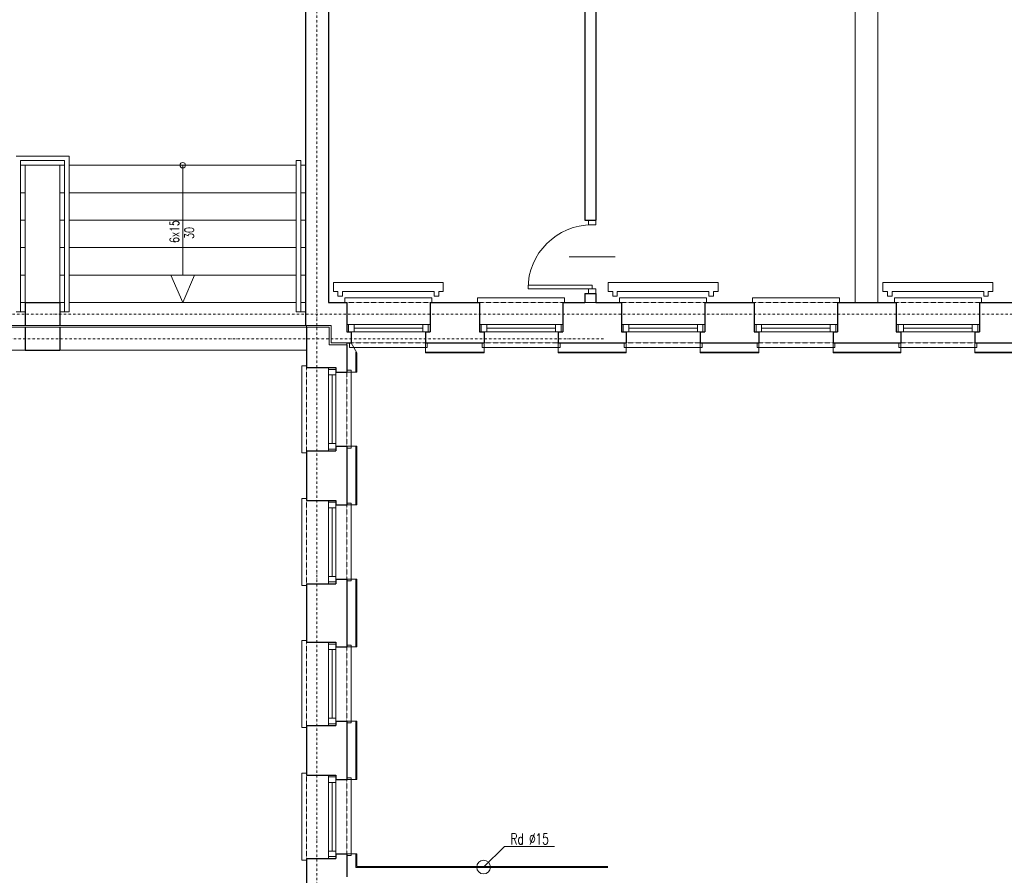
# Model space of a CAD drawing. Header units: millimetres. Extents: x -1893473 to 942156, y -534599 to 942944.
# Tile 452 of 656: x 179777 to 190527, y -222603 to -213259. Entities that reach past the tile are written whole.
import ezdxf

# ---------------------------------------------------------------- set-up
doc = ezdxf.new("R2010")
doc.units = ezdxf.units.MM
doc.header["$LTSCALE"] = 0.2
doc.linetypes.add('DASHDOT', pattern=[25.4, 12.7, -6.35, 0, -6.35])
doc.linetypes.add('HIDDEN', pattern=[9.525, 6.35, -3.175])
for name, color, linetype, lineweight in [('!! 0_ Istn-okna', 6, 'Continuous', 13), ('!! 0_ Istn-sciany', 7, 'Continuous', 30), ('!! 0_ Istn-widok', 1, 'Continuous', 15), ('!! 0_ Opis', 3, 'Continuous', 13), ('!! 0_Istn-cienka', 4, 'Continuous', 9), ('!! 0_Istn-drzwi', 1, 'Continuous', 13), ('!! 0_Osie', 1, 'DASHDOT', 13), ('!! 0_Widok', 1, 'Continuous', 15), ('!! 1_ tynk zewn  - nowy', 21, 'Continuous', 20), ('P-Osie', 1, 'DASHDOT', 18), ('P-Wymiar', 142, 'Continuous', 9)]:
    doc.layers.add(name, color=color, linetype=linetype, lineweight=lineweight)
doc.layers.add('!! 0_Istn-grzejniki', color=7, linetype='Continuous', lineweight=0, plot=False)
doc.styles.add('ARCHETYP', font='romans.shx', dxfattribs={"height": 15})
doc.styles.add('ROMANS', font='arial.ttf', dxfattribs={"width": 0.7})
doc.styles.add('SIMPLEX', font='simplex.shx', dxfattribs={"width": 0.77})
doc.dimstyles.new('A100', dxfattribs={"dimscale": 100, "dimtxt": 1.75, "dimasz": 0.05, "dimexe": 0, "dimexo": 0, "dimgap": 1, "dimtad": 1, "dimdec": 0, "dimrnd": 1, "dimdsep": 46, "dimtxsty": 'ROMANS', "dimblk": '[[[[[[[[', "dimcen": 2, "dimdle": 2, "dimse1": 1, "dimse2": 1, "dimclrd": 256, "dimclrt": 1, "dimadec": 0, "dimazin": 0, "dimtfac": 1, "dimtdec": 0, "dimtix": 1, "dimtmove": 2, "dimatfit": 3, "dimldrblk": '[[[[[[[[', "dimfxl": 1, "dimtvp": 0.6, "dimtolj": 1, "dimlwd": 9, "dimarcsym": 0})

# ---------------------------------------------------------------- blocks, each defined once
blk = doc.blocks.new('BLOK OSI')
at = {"layer": 'P-Osie'}
for points in [[(53191.2, -193626.9), (53191.2, -199870.8)], [(48639.3, -195663.1), (55424.3, -195663.1)], [(51837.1, -195690.1), (53504.1, -195690.1)]]:
    blk.add_lwpolyline(points, dxfattribs=at)
blk = doc.blocks.new('[[[[[[[[')
at = {"layer": 'P-Wymiar'}
for p, q in [((-12.7, -12.7), (12.7, 12.7)), ((0, 0), (-4.6, 0)), ((0, 18), (0, -18))]:
    blk.add_line(p, q, dxfattribs=at)
blk = doc.blocks.new('*D4307')
at = {"layer": 'DEFPOINTS', "color": 0, "transparency": 16777216}
for p in [(180347, -199948), (205861, -199948), (196962, -255438)]:
    blk.add_point(p, dxfattribs=at)
at = {"layer": 'P-Wymiar', "lineweight": 9, "transparency": 16777216}
blk.add_line((205861, -255433), (205861, -199953), dxfattribs=at)
at = {"layer": 'P-Wymiar', "lineweight": 9, "transparency": 16777216, "xscale": 5, "yscale": 5, "zscale": 5}
for p, rotation in [((205861, -199948), 90), ((205861, -255438), 270)]:
    blk.add_blockref('[[[[[[[[', p, dxfattribs=dict(at, rotation=rotation))
at = {"layer": 'P-Wymiar', "color": 1, "transparency": 16777216, "insert": (205671, -227693), "char_height": 175, "attachment_point": 5, "rotation": 90, "style": 'ROMANS'}
blk.add_mtext('\\A1;55490', dxfattribs=at)
blk = doc.blocks.new('*D4360')
at = {"layer": 'DEFPOINTS', "color": 0, "transparency": 16777216}
for p in [(201990, -216473), (205511, -216473), (187186, -222743)]:
    blk.add_point(p, dxfattribs=at)
at = {"layer": 'P-Wymiar', "lineweight": 9, "transparency": 16777216}
blk.add_line((205511, -222738), (205511, -216478), dxfattribs=at)
at = {"layer": 'P-Wymiar', "lineweight": 9, "transparency": 16777216, "xscale": 5, "yscale": 5, "zscale": 5}
for p, rotation in [((205511, -216473), 90), ((205511, -222743), 270)]:
    blk.add_blockref('[[[[[[[[', p, dxfattribs=dict(at, rotation=rotation))
at = {"layer": 'P-Wymiar', "color": 1, "transparency": 16777216, "insert": (205321, -219608), "char_height": 175, "attachment_point": 5, "rotation": 90, "style": 'ROMANS'}
blk.add_mtext('\\A1;6270', dxfattribs=at)

msp = doc.modelspace()

# ---------------------------------------------------------------- linework, layer by layer
at = {"layer": '!! 0_ Istn-okna'}
for points in [[(183346.81103, -216588.09366), (184256.81103, -216588.09366)], [(184796.81103, -216588.09366), (185706.81103, -216588.09366)], [(186346.81103, -216588.09366), (187256.81103, -216588.09366)], [(187796.81103, -216588.09366), (188706.81103, -216588.09366)], [(189346.81103, -216588.09366), (190256.81103, -216588.09366)], [(183346.81103, -216668.09366), (184256.81103, -216668.09366)], [(183426.81103, -216628.09366), (184176.81103, -216628.09366)], [(184796.81103, -216668.09366), (185706.81103, -216668.09366)], [(184876.81103, -216628.09366), (185626.81103, -216628.09366)], [(186346.81103, -216668.09366), (187256.81103, -216668.09366)], [(186426.81103, -216628.09366), (187176.81103, -216628.09366)], [(187796.81103, -216668.09366), (188706.81103, -216668.09366)], [(187876.81103, -216628.09366), (188626.81103, -216628.09366)], [(189346.81103, -216668.09366), (190256.81103, -216668.09366)], [(189426.81103, -216628.09366), (190176.81103, -216628.09366)], [(183146.81103, -217058.09366), (183146.81103, -217968.09366)], [(183186.81103, -217138.09366), (183186.81103, -217888.09366)], [(183226.81103, -217058.09366), (183226.81103, -217968.09366)], [(183146.81103, -218508.09366), (183146.81103, -219418.09366)], [(183226.81103, -218508.09366), (183226.81103, -219418.09366)], [(183186.81103, -218588.09366), (183186.81103, -219338.09366)], [(183146.81103, -220058.09366), (183146.81103, -220968.09366)], [(183186.81103, -220138.09366), (183186.81103, -220888.09366)], [(183226.81103, -220058.09366), (183226.81103, -220968.09366)], [(183146.81103, -221508.09366), (183146.81103, -222418.09366)], [(183226.81103, -221508.09366), (183226.81103, -222418.09366)], [(183186.81103, -221588.09366), (183186.81103, -222338.09366)]]:
    msp.add_lwpolyline(points, dxfattribs=at)
for points in [[(183366.81103, -216668.09366), (183426.81103, -216668.09366), (183426.81103, -216588.09366), (183366.81103, -216588.09366)], [(184176.81103, -216668.09366), (184236.81103, -216668.09366), (184236.81103, -216588.09366), (184176.81103, -216588.09366)], [(184816.81103, -216668.09366), (184876.81103, -216668.09366), (184876.81103, -216588.09366), (184816.81103, -216588.09366)], [(185626.81103, -216668.09366), (185686.81103, -216668.09366), (185686.81103, -216588.09366), (185626.81103, -216588.09366)], [(186366.81103, -216668.09366), (186426.81103, -216668.09366), (186426.81103, -216588.09366), (186366.81103, -216588.09366)], [(187176.81103, -216668.09366), (187236.81103, -216668.09366), (187236.81103, -216588.09366), (187176.81103, -216588.09366)], [(187816.81103, -216668.09366), (187876.81103, -216668.09366), (187876.81103, -216588.09366), (187816.81103, -216588.09366)], [(188626.81103, -216668.09366), (188686.81103, -216668.09366), (188686.81103, -216588.09366), (188626.81103, -216588.09366)], [(189366.81103, -216668.09366), (189426.81103, -216668.09366), (189426.81103, -216588.09366), (189366.81103, -216588.09366)], [(190176.81103, -216668.09366), (190236.81103, -216668.09366), (190236.81103, -216588.09366), (190176.81103, -216588.09366)], [(183226.81103, -217078.09366), (183226.81103, -217138.09366), (183146.81103, -217138.09366), (183146.81103, -217078.09366)], [(183226.81103, -217888.09366), (183226.81103, -217948.09366), (183146.81103, -217948.09366), (183146.81103, -217888.09366)], [(183226.81103, -218528.09366), (183226.81103, -218588.09366), (183146.81103, -218588.09366), (183146.81103, -218528.09366)], [(183226.81103, -219338.09366), (183226.81103, -219398.09366), (183146.81103, -219398.09366), (183146.81103, -219338.09366)], [(183226.81103, -220078.09366), (183226.81103, -220138.09366), (183146.81103, -220138.09366), (183146.81103, -220078.09366)], [(183226.81103, -220888.09366), (183226.81103, -220948.09366), (183146.81103, -220948.09366), (183146.81103, -220888.09366)], [(183226.81103, -221528.09366), (183226.81103, -221588.09366), (183146.81103, -221588.09366), (183146.81103, -221528.09366)], [(183226.81103, -222338.09366), (183226.81103, -222398.09366), (183146.81103, -222398.09366), (183146.81103, -222338.09366)]]:
    msp.add_lwpolyline(points, close=True, dxfattribs=at)
at = {"layer": '!! 0_ Istn-sciany'}
for points in [[(182896.81103, -209558.09366), (182896.81103, -216598.09366)], [(183146.81103, -209988.09366), (183146.81103, -216348.09366)], [(185946.81103, -209988.09366), (185946.81103, -215448.09366)], [(186066.81103, -209988.09366), (186066.81103, -215448.09366)], [(185946.81103, -215448.09366), (186066.81103, -215448.09366)], [(185946.81103, -216248.09366), (186066.81103, -216248.09366)], [(185946.81103, -216248.09366), (185946.81103, -216348.09366)], [(186066.81103, -216248.09366), (186066.81103, -216348.09366)], [(179836.81103, -216348.09366), (180216.81103, -216348.09366)], [(179836.81103, -216348.09366), (179836.81103, -216598.09366)], [(180216.81103, -216348.09366), (180216.81103, -216598.09366)], [(183146.81103, -216348.09366), (183346.81103, -216348.09366)], [(183346.81103, -216348.09366), (183346.81103, -216668.09366)], [(184256.81103, -216348.09366), (184796.81103, -216348.09366)], [(184256.81103, -216348.09366), (184256.81103, -216668.09366)], [(184796.81103, -216348.09366), (184796.81103, -216668.09366)], [(185706.81103, -216348.09366), (185946.81103, -216348.09366)], [(185706.81103, -216348.09366), (185706.81103, -216668.09366)], [(186066.81103, -216348.09366), (186346.81103, -216348.09366)], [(186346.81103, -216348.09366), (186346.81103, -216668.09366)], [(187256.81103, -216348.09366), (187796.81103, -216348.09366)], [(187256.81103, -216348.09366), (187256.81103, -216668.09366)], [(187796.81103, -216348.09366), (187796.81103, -216668.09366)], [(188706.81103, -216348.09366), (189346.81103, -216348.09366)], [(188706.81103, -216348.09366), (188706.81103, -216668.09366)], [(189346.81103, -216348.09366), (189346.81103, -216668.09366)], [(190256.81103, -216348.09366), (190796.81103, -216348.09366)], [(190256.81103, -216348.09366), (190256.81103, -216668.09366)], [(179836.81103, -216618.09366), (179836.81103, -216868.09366)], [(180216.81103, -216618.09366), (180216.81103, -216868.09366)], [(182906.81103, -216618.09366), (182906.81103, -217058.09366)], [(183346.81103, -216668.09366), (183396.81103, -216668.09366)], [(183396.81103, -216668.09366), (183396.81103, -216788.09366)], [(184206.81103, -216668.09366), (184256.81103, -216668.09366)], [(184206.81103, -216668.09366), (184206.81103, -216788.09366)], [(184796.81103, -216668.09366), (184846.81103, -216668.09366)], [(184846.81103, -216668.09366), (184846.81103, -216788.09366)], [(185656.81103, -216668.09366), (185706.81103, -216668.09366)], [(185656.81103, -216668.09366), (185656.81103, -216788.09366)], [(186346.81103, -216668.09366), (186396.81103, -216668.09366)], [(186396.81103, -216668.09366), (186396.81103, -216788.09366)], [(187206.81103, -216668.09366), (187256.81103, -216668.09366)], [(187206.81103, -216668.09366), (187206.81103, -216788.09366)], [(187796.81103, -216668.09366), (187846.81103, -216668.09366)], [(187846.81103, -216668.09366), (187846.81103, -216788.09366)], [(188656.81103, -216668.09366), (188706.81103, -216668.09366)], [(188656.81103, -216668.09366), (188656.81103, -216788.09366)], [(189346.81103, -216668.09366), (189396.81103, -216668.09366)], [(189396.81103, -216668.09366), (189396.81103, -216788.09366)], [(190206.81103, -216668.09366), (190256.81103, -216668.09366)], [(190206.81103, -216668.09366), (190206.81103, -216788.09366)], [(183346.81103, -216788.09366), (183396.81103, -216788.09366)], [(183346.81103, -216808.09366), (183346.81103, -217108.09366)], [(184206.81103, -216788.09366), (184846.81103, -216788.09366)], [(185656.81103, -216788.09366), (186396.81103, -216788.09366)], [(187206.81103, -216788.09366), (187846.81103, -216788.09366)], [(188656.81103, -216788.09366), (189396.81103, -216788.09366)], [(190206.81103, -216788.09366), (190846.81103, -216788.09366)], [(179836.81103, -216868.09366), (180216.81103, -216868.09366)], [(182906.81103, -217058.09366), (183226.81103, -217058.09366)], [(183226.81103, -217058.09366), (183226.81103, -217108.09366)], [(183226.81103, -217108.09366), (183346.81103, -217108.09366)], [(182906.81103, -217968.09366), (182906.81103, -218508.09366)], [(182906.81103, -217968.09366), (183226.81103, -217968.09366)], [(183226.81103, -217918.09366), (183226.81103, -217968.09366)], [(183226.81103, -217918.09366), (183346.81103, -217918.09366)], [(183346.81103, -217918.09366), (183346.81103, -218558.09366)], [(182906.81103, -218508.09366), (183226.81103, -218508.09366)], [(183226.81103, -218508.09366), (183226.81103, -218558.09366)], [(183226.81103, -218558.09366), (183346.81103, -218558.09366)], [(183226.81103, -219368.09366), (183226.81103, -219418.09366)], [(183226.81103, -219368.09366), (183346.81103, -219368.09366)], [(183346.81103, -219368.09366), (183346.81103, -220108.09366)], [(182906.81103, -219418.09366), (182906.81103, -220058.09366)], [(182906.81103, -219418.09366), (183226.81103, -219418.09366)], [(182906.81103, -220058.09366), (183226.81103, -220058.09366)], [(183226.81103, -220058.09366), (183226.81103, -220108.09366)], [(183226.81103, -220108.09366), (183346.81103, -220108.09366)], [(182906.81103, -220968.09366), (182906.81103, -221508.09366)], [(182906.81103, -220968.09366), (183226.81103, -220968.09366)], [(183226.81103, -220918.09366), (183226.81103, -220968.09366)], [(183226.81103, -220918.09366), (183346.81103, -220918.09366)], [(183346.81103, -220918.09366), (183346.81103, -221558.09366)], [(182906.81103, -221508.09366), (183226.81103, -221508.09366)], [(183226.81103, -221508.09366), (183226.81103, -221558.09366)], [(183226.81103, -221558.09366), (183346.81103, -221558.09366)], [(183226.81103, -222368.09366), (183226.81103, -222418.09366)], [(183226.81103, -222368.09366), (183346.81103, -222368.09366)], [(183346.81103, -222368.09366), (183346.81103, -222618.09366)], [(182906.81103, -222418.09366), (182906.81103, -222868.09366)], [(182906.81103, -222418.09366), (183226.81103, -222418.09366)]]:
    msp.add_lwpolyline(points, dxfattribs=at)
at = {"layer": '!! 0_ Istn-widok', "linetype": 'HIDDEN', "ltscale": 3}
for p, q in [((188896.87697, -209988.09366), (188896.87697, -216348.09366)), ((189146.87697, -209988.09366), (189146.87697, -216348.09366))]:
    msp.add_line(p, q, dxfattribs=at)
at = {"layer": '!! 0_ Istn-widok'}
for points in [[(180316.81103, -214748.09366), (179736.81103, -214748.09366)], [(180316.81103, -216448.09366), (180316.81103, -214748.09366)], [(179786.81103, -216448.09366), (179786.81103, -214798.09366)], [(180266.81103, -214798.09366), (179786.81103, -214798.09366)], [(179836.81103, -214848.09366), (179786.81103, -214848.09366)], [(179836.81103, -216348.09366), (179836.81103, -214848.09366)], [(180216.81103, -214848.09366), (179836.81103, -214848.09366)], [(180216.81103, -216348.09366), (180216.81103, -214848.09366)], [(180216.81103, -214848.09366), (180266.81103, -214848.09366)], [(180266.81103, -216448.09366), (180266.81103, -214798.09366)], [(180316.81103, -214848.09366), (182796.81103, -214848.09366)], [(181556.81103, -214848.09366), (181556.81103, -216048.09366)], [(182796.81103, -214798.09366), (182846.81103, -214798.09366)], [(182796.81103, -214798.09366), (182796.81103, -216448.09366)], [(182846.81103, -214798.09366), (182846.81103, -216448.09366)], [(182846.81103, -214848.09366), (182896.81103, -214848.09366)], [(179836.81103, -215148.09366), (179786.81103, -215148.09366)], [(180216.81103, -215148.09366), (180266.81103, -215148.09366)], [(180316.81103, -215148.09366), (182796.81103, -215148.09366)], [(182846.81103, -215148.09366), (182896.81103, -215148.09366)], [(179836.81103, -215448.09366), (179786.81103, -215448.09366)], [(180216.81103, -215448.09366), (180266.81103, -215448.09366)], [(180316.81103, -215448.09366), (182796.81103, -215448.09366)], [(182846.81103, -215448.09366), (182896.81103, -215448.09366)], [(179836.81103, -215748.09366), (179786.81103, -215748.09366)], [(180216.81103, -215748.09366), (180266.81103, -215748.09366)], [(180316.81103, -215748.09366), (182796.81103, -215748.09366)], [(182846.81103, -215748.09366), (182896.81103, -215748.09366)], [(179836.81103, -216048.09366), (179786.81103, -216048.09366)], [(180216.81103, -216048.09366), (180266.81103, -216048.09366)], [(180316.81103, -216048.09366), (182796.81103, -216048.09366)], [(182846.81103, -216048.09366), (182896.81103, -216048.09366)], [(179786.81103, -216348.09366), (179836.81103, -216348.09366)], [(180216.81103, -216348.09366), (180266.81103, -216348.09366)], [(180316.81103, -216348.09366), (182796.81103, -216348.09366)], [(182846.81103, -216348.09366), (182896.81103, -216348.09366)], [(183326.81103, -216298.09366), (184276.81103, -216298.09366)], [(183326.81103, -216348.09366), (183326.81103, -216298.09366)], [(184276.81103, -216348.09366), (184276.81103, -216298.09366)], [(184776.81103, -216298.09366), (185726.81103, -216298.09366)], [(184776.81103, -216348.09366), (184776.81103, -216298.09366)], [(185726.81103, -216348.09366), (185726.81103, -216298.09366)], [(185946.81103, -216348.09366), (186066.81103, -216348.09366)], [(186326.81103, -216298.09366), (187276.81103, -216298.09366)], [(186326.81103, -216348.09366), (186326.81103, -216298.09366)], [(187276.81103, -216348.09366), (187276.81103, -216298.09366)], [(187776.81103, -216298.09366), (188726.81103, -216298.09366)], [(187776.81103, -216348.09366), (187776.81103, -216298.09366)], [(188726.81103, -216348.09366), (188726.81103, -216298.09366)], [(189326.81103, -216298.09366), (190276.81103, -216298.09366)], [(189326.81103, -216348.09366), (189326.81103, -216298.09366)], [(190276.81103, -216348.09366), (190276.81103, -216298.09366)], [(179736.81103, -216448.09366), (179836.81103, -216448.09366)], [(180216.81103, -216448.09366), (180316.81103, -216448.09366)], [(182896.81103, -216448.09366), (182796.81103, -216448.09366)], [(179836.81103, -216598.09366), (180216.81103, -216598.09366)], [(182896.81103, -216598.09366), (183176.81103, -216598.09366)], [(182906.81103, -216618.09366), (182906.81103, -216598.09366)], [(183176.81103, -216598.09366), (183176.81103, -216788.09366)], [(179836.81103, -216618.09366), (180216.81103, -216618.09366)], [(182906.81103, -216618.09366), (183156.81103, -216618.09366)], [(183156.81103, -216618.09366), (183156.81103, -216808.09366)], [(183156.81103, -216808.09366), (183346.81103, -216808.09366)], [(183176.81103, -216788.09366), (183346.81103, -216788.09366)], [(183346.81103, -216808.09366), (183346.81103, -216788.09366)], [(183376.81103, -216788.09366), (183376.81103, -216838.09366)], [(184226.81103, -216788.09366), (184226.81103, -216838.09366)], [(184826.81103, -216788.09366), (184826.81103, -216838.09366)], [(185676.81103, -216788.09366), (185676.81103, -216838.09366)], [(186376.81103, -216788.09366), (186376.81103, -216838.09366)], [(187226.81103, -216788.09366), (187226.81103, -216838.09366)], [(187826.81103, -216788.09366), (187826.81103, -216838.09366)], [(188676.81103, -216788.09366), (188676.81103, -216838.09366)], [(189376.81103, -216788.09366), (189376.81103, -216838.09366)], [(190226.81103, -216788.09366), (190226.81103, -216838.09366)], [(184226.81103, -216838.09366), (183376.81103, -216838.09366)], [(185676.81103, -216838.09366), (184826.81103, -216838.09366)], [(187226.81103, -216838.09366), (186376.81103, -216838.09366)], [(188676.81103, -216838.09366), (187826.81103, -216838.09366)], [(190226.81103, -216838.09366), (189376.81103, -216838.09366)], [(182856.81103, -217038.09366), (182856.81103, -217988.09366)], [(182906.81103, -217038.09366), (182856.81103, -217038.09366)], [(183346.81103, -217088.09366), (183396.81103, -217088.09366)], [(183396.81103, -217938.09366), (183396.81103, -217088.09366)], [(182906.81103, -217988.09366), (182856.81103, -217988.09366)], [(183346.81103, -217938.09366), (183396.81103, -217938.09366)], [(182856.81103, -218488.09366), (182856.81103, -219438.09366)], [(182906.81103, -218488.09366), (182856.81103, -218488.09366)], [(183346.81103, -218538.09366), (183396.81103, -218538.09366)], [(183396.81103, -219388.09366), (183396.81103, -218538.09366)], [(183346.81103, -219388.09366), (183396.81103, -219388.09366)], [(182906.81103, -219438.09366), (182856.81103, -219438.09366)], [(182856.81103, -220038.09366), (182856.81103, -220988.09366)], [(182906.81103, -220038.09366), (182856.81103, -220038.09366)], [(183346.81103, -220088.09366), (183396.81103, -220088.09366)], [(183396.81103, -220938.09366), (183396.81103, -220088.09366)], [(182906.81103, -220988.09366), (182856.81103, -220988.09366)], [(183346.81103, -220938.09366), (183396.81103, -220938.09366)], [(182856.81103, -221488.09366), (182856.81103, -222438.09366)], [(182906.81103, -221488.09366), (182856.81103, -221488.09366)], [(183346.81103, -221538.09366), (183396.81103, -221538.09366)], [(183396.81103, -222388.09366), (183396.81103, -221538.09366)], [(183346.81103, -222388.09366), (183396.81103, -222388.09366)], [(182906.81103, -222438.09366), (182856.81103, -222438.09366)]]:
    msp.add_lwpolyline(points, dxfattribs=at)
at = {"layer": '!! 0_ Istn-widok', "linetype": 'HIDDEN', "ltscale": 3}
for points in [[(179786.81103, -216348.09366), (179836.81103, -216348.09366)], [(180216.81103, -216348.09366), (180266.81103, -216348.09366)], [(180316.81103, -216348.09366), (182796.81103, -216348.09366)], [(182846.81103, -216348.09366), (182896.81103, -216348.09366)], [(179836.81103, -216598.09366), (177156.81103, -216598.09366)], [(180216.81103, -216598.09366), (182896.81103, -216598.09366)], [(179836.81103, -216618.09366), (177156.81103, -216618.09366)], [(180216.81103, -216618.09366), (182906.81103, -216618.09366)], [(179836.81103, -216868.09366), (177156.81103, -216868.09366)], [(180216.81103, -216868.09366), (182906.81103, -216868.09366)]]:
    msp.add_lwpolyline(points, dxfattribs=at)
at = {"layer": '!! 0_ Istn-widok'}
for centre, radius in [((181556.81103, -214848.09366), 30), ((184841.74508, -222513.09366), 75)]:
    msp.add_circle(centre, radius, dxfattribs=at)
at = {"layer": '!! 0_ Opis'}
for points in [[(185068.11706, -222286.72167), (184841.74508, -222513.09366)], [(185068.11706, -222286.72167), (185616.97042, -222286.72167)]]:
    msp.add_lwpolyline(points, dxfattribs=at)
at = {"layer": '!! 0_Istn-cienka', "linetype": 'HIDDEN', "ltscale": 2}
for points in [[(183346.81103, -216348.09366), (184256.81103, -216348.09366)], [(184796.81103, -216348.09366), (185706.81103, -216348.09366)], [(186346.81103, -216348.09366), (187256.81103, -216348.09366)], [(187796.81103, -216348.09366), (188706.81103, -216348.09366)], [(189346.81103, -216348.09366), (190256.81103, -216348.09366)], [(184206.81103, -216788.09366), (183396.81103, -216788.09366)], [(185656.81103, -216788.09366), (184846.81103, -216788.09366)], [(187206.81103, -216788.09366), (186396.81103, -216788.09366)], [(188656.81103, -216788.09366), (187846.81103, -216788.09366)], [(190206.81103, -216788.09366), (189396.81103, -216788.09366)], [(182906.81103, -217058.09366), (182906.81103, -217968.09366)], [(183346.81103, -217918.09366), (183346.81103, -217108.09366)], [(182906.81103, -218508.09366), (182906.81103, -219418.09366)], [(183346.81103, -219368.09366), (183346.81103, -218558.09366)], [(182906.81103, -220058.09366), (182906.81103, -220968.09366)], [(183346.81103, -220918.09366), (183346.81103, -220108.09366)], [(182906.81103, -221508.09366), (182906.81103, -222418.09366)], [(183346.81103, -222368.09366), (183346.81103, -221558.09366)]]:
    msp.add_lwpolyline(points, dxfattribs=at)
at = {"layer": '!! 0_Istn-drzwi'}
for points in [[(186066.81103, -215498.09366), (186066.81103, -215448.09366), (185986.81103, -215448.09366), (185986.81103, -215498.09366)], [(185326.81103, -216158.09366), (186026.81103, -216158.09366), (186026.81103, -216198.09366), (185326.81103, -216198.09366)], [(186066.81103, -216198.09366), (186066.81103, -216248.09366), (185986.81103, -216248.09366), (185986.81103, -216198.09366)]]:
    msp.add_lwpolyline(points, close=True, dxfattribs=at)
msp.add_lwpolyline([(186276.81103, -215848.09366), (185776.81103, -215848.09366)], dxfattribs=at)
msp.add_arc((186026.81103, -216198.09366), 700, 90.000000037, 180.000000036, dxfattribs=at)
at = {"layer": '!! 0_Istn-grzejniki'}
for points in [[(183251.81103, -216278.09366), (183251.81103, -216228.09366), (183201.81103, -216228.09366), (183201.81103, -216128.09366), (184401.81103, -216128.09366), (184401.81103, -216228.09366), (184351.81103, -216228.09366), (184351.81103, -216278.09366), (184301.81103, -216278.09366), (184301.81103, -216228.09366), (183301.81103, -216228.09366), (183301.81103, -216278.09366)], [(186251.81103, -216278.09366), (186251.81103, -216228.09366), (186201.81103, -216228.09366), (186201.81103, -216128.09366), (187401.81103, -216128.09366), (187401.81103, -216228.09366), (187351.81103, -216228.09366), (187351.81103, -216278.09366), (187301.81103, -216278.09366), (187301.81103, -216228.09366), (186301.81103, -216228.09366), (186301.81103, -216278.09366)], [(189251.81103, -216278.09366), (189251.81103, -216228.09366), (189201.81103, -216228.09366), (189201.81103, -216128.09366), (190401.81103, -216128.09366), (190401.81103, -216228.09366), (190351.81103, -216228.09366), (190351.81103, -216278.09366), (190301.81103, -216278.09366), (190301.81103, -216228.09366), (189301.81103, -216228.09366), (189301.81103, -216278.09366)]]:
    msp.add_lwpolyline(points, close=True, dxfattribs=at)
at = {"layer": '!! 0_Widok'}
for points in [[(181556.81103, -216348.09366), (181427.97188, -216048.09366)], [(181556.81103, -216348.09366), (181685.65017, -216048.09366)]]:
    msp.add_lwpolyline(points, dxfattribs=at)
at = {"layer": '!! 1_ tynk zewn  - nowy'}
for points in [[(183456.81103, -216898.09366), (183396.81103, -216788.09366)], [(184206.81103, -216788.09366), (184206.81103, -216898.09366)], [(184846.81103, -216788.09366), (184846.81103, -216898.09366)], [(185656.81103, -216788.09366), (185656.81103, -216898.09366)], [(186396.81103, -216788.09366), (186396.81103, -216898.09366)], [(187206.81103, -216788.09366), (187206.81103, -216898.09366)], [(187846.81103, -216788.09366), (187846.81103, -216898.09366)], [(188656.81103, -216788.09366), (188656.81103, -216898.09366)], [(189396.81103, -216788.09366), (189396.81103, -216898.09366)], [(190206.81103, -216788.09366), (190206.81103, -216898.09366)], [(183451.35648, -216888.09366), (183446.81103, -216888.09366), (183446.81103, -217108.09366)], [(183456.81103, -216898.09366), (183456.81103, -217108.09366)], [(184846.81103, -216888.09366), (184206.81103, -216888.09366)], [(184846.81103, -216898.09366), (184206.81103, -216898.09366)], [(186396.81103, -216888.09366), (185656.81103, -216888.09366)], [(186396.81103, -216898.09366), (185656.81103, -216898.09366)], [(187846.81103, -216888.09366), (187206.81103, -216888.09366)], [(187846.81103, -216898.09366), (187206.81103, -216898.09366)], [(189396.81103, -216888.09366), (188656.81103, -216888.09366)], [(189396.81103, -216898.09366), (188656.81103, -216898.09366)], [(190846.81103, -216888.09366), (190206.81103, -216888.09366)], [(190846.81103, -216898.09366), (190206.81103, -216898.09366)], [(183346.81103, -217108.09366), (183456.81103, -217108.09366)], [(183346.81103, -217918.09366), (183456.81103, -217918.09366)], [(183446.81103, -217918.09366), (183446.81103, -218558.09366)], [(183456.81103, -217918.09366), (183456.81103, -218558.09366)], [(183346.81103, -218558.09366), (183456.81103, -218558.09366)], [(183346.81103, -219368.09366), (183456.81103, -219368.09366)], [(183446.81103, -219368.09366), (183446.81103, -220108.09366)], [(183456.81103, -219368.09366), (183456.81103, -220108.09366)], [(183346.81103, -220108.09366), (183456.81103, -220108.09366)], [(183346.81103, -220918.09366), (183456.81103, -220918.09366)], [(183446.81103, -220918.09366), (183446.81103, -221558.09366)], [(183456.81103, -220918.09366), (183456.81103, -221558.09366)], [(183346.81103, -221558.09366), (183456.81103, -221558.09366)], [(183346.81103, -222368.09366), (183456.81103, -222368.09366)], [(183446.81103, -222368.09366), (183446.81103, -222518.09366), (186196.81103, -222518.09366)], [(183456.81103, -222368.09366), (183456.81103, -222508.09366), (186196.81103, -222508.09366)]]:
    msp.add_lwpolyline(points, dxfattribs=at)

# ---------------------------------------------------------------- block references
at = {"layer": '!! 0_Osie', "xscale": 10, "yscale": 10, "zscale": 10}
msp.add_blockref('BLOK OSI', (-348890.30322, 1740157.78937), dxfattribs=at)

# ---------------------------------------------------------------- texts
at = {"layer": '!! 0_ Opis'}
for s, height, rotation, style, width, p in [('6x15', 100, 90, 'SIMPLEX', 0.75, (181516.46812, -215696.50189)), ('30', 100, 90, 'SIMPLEX', 0.75, (181677.97883, -215652.27838)), ('Rd %%C15', 120, 0.00000004, 'ARCHETYP', 0.7, (185136.57354, -222264.98776))]:
    msp.add_text(s, height=height, rotation=rotation, dxfattribs=dict(at, style=style, width=width)).set_placement(p)

# ---------------------------------------------------------------- dimensions: what is measured, and where the dimension line sits
at = {"layer": 'P-Wymiar'}
dim = msp.add_linear_dim(base=(205860.81695, -199948.09366), p1=(196961.77482, -255438.09232), p2=(180346.81103, -199948.09366), angle=90, dimstyle='A100', override={"dimtmove": 0}, dxfattribs=at)
dim.commit()
dim.dimension.update_dxf_attribs({"geometry": '*D4307', "text_midpoint": (205671.46668, -227693.09299)})
dim = msp.add_linear_dim(base=(205510.81695, -216473.09366), p1=(187186.22956, -222743.09366), p2=(201989.78103, -216473.09366), angle=90, dimstyle='A100', dxfattribs=at)
dim.commit()
dim.dimension.update_dxf_attribs({"geometry": '*D4360', "text_midpoint": (205321.46668, -219608.09366)})

doc.saveas('drawing.dxf')
